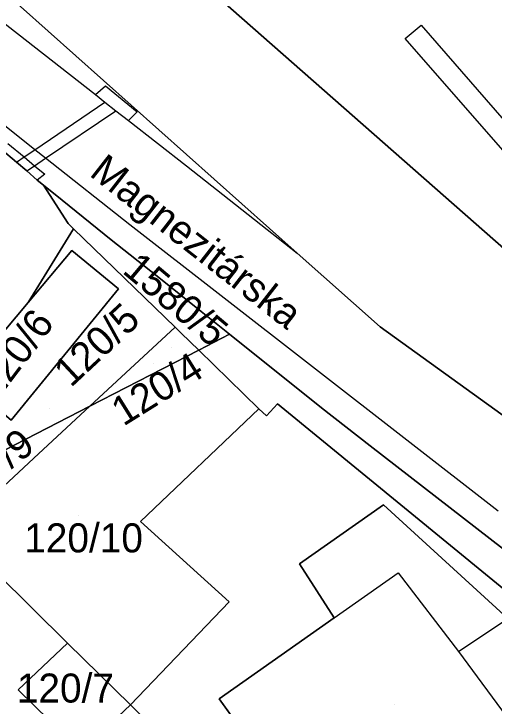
# Model space of a CAD drawing. Extents: x -263943 to -261149, y -1236934 to -1230686.
# Drawn here: x -262628.16 to -262595.07, y -1235949.4 to -1235901.69 of the extents above; entities that cross this region are included whole.
import ezdxf

# ---------------------------------------------------------------- set-up
doc = ezdxf.new("R2010")
doc.units = 0
for name, color, linetype in [('body_kn', 7, 'Continuous'), ('kladpar_druhypozemkov', 7, 'Continuous'), ('kladpar_hranice', 7, 'Continuous'), ('kladpar_parcelnecisla', 7, 'Continuous'), ('kladpar_plochy', 7, 'Continuous'), ('kladpar_sipky', 7, 'Continuous'), ('popisy', 7, 'Continuous'), ('zappar_hrandruhpozemk', 7, 'Continuous')]:
    doc.layers.add(name, color=color, linetype=linetype)

msp = doc.modelspace()

# ---------------------------------------------------------------- linework, layer by layer
at = {"layer": 'body_kn'}
for p, q in [((-262600.11, -1235902.46), (-262600.11, -1235902.46)), ((-262600.11, -1235902.46), (-262600.11, -1235902.46)), ((-262601.21, -1235903.39), (-262601.21, -1235903.39)), ((-262621.86, -1235906.64), (-262621.86, -1235906.64)), ((-262622.55, -1235907.25), (-262622.55, -1235907.25)), ((-262622.55, -1235907.25), (-262622.55, -1235907.25)), ((-262621.89, -1235907.77), (-262621.89, -1235907.77)), ((-262621.13, -1235908.36), (-262621.13, -1235908.36)), ((-262619.66, -1235908.43), (-262619.66, -1235908.43)), ((-262620.27, -1235909.04), (-262620.27, -1235909.04)), ((-262620.27, -1235909.04), (-262620.27, -1235909.04)), ((-262626.72, -1235911.05), (-262626.72, -1235911.05)), ((-262627.45, -1235911.55), (-262627.45, -1235911.55)), ((-262627.45, -1235911.55), (-262627.45, -1235911.55)), ((-262625.98, -1235911.64), (-262625.98, -1235911.64)), ((-262625.98, -1235911.64), (-262625.98, -1235911.64)), ((-262627.98, -1235911.91), (-262627.98, -1235911.91)), ((-262627.98, -1235911.91), (-262627.98, -1235911.91)), ((-262626.74, -1235912.15), (-262626.74, -1235912.15)), ((-262616.26, -1235912.17), (-262616.26, -1235912.17)), ((-262627.28, -1235912.51), (-262627.28, -1235912.51)), ((-262627.28, -1235912.51), (-262627.28, -1235912.51)), ((-262626.03, -1235912.74), (-262626.03, -1235912.74)), ((-262626.55, -1235913.14), (-262626.55, -1235913.14)), ((-262626.12, -1235913.5), (-262626.12, -1235913.5)), ((-262626.12, -1235913.5), (-262626.12, -1235913.5)), ((-262624.84, -1235914.53), (-262624.84, -1235914.53)), ((-262624.42, -1235916.13), (-262624.42, -1235916.13)), ((-262624.05, -1235916.49), (-262624.05, -1235916.49)), ((-262624.05, -1235916.49), (-262624.05, -1235916.49)), ((-262620.18, -1235916.23), (-262620.18, -1235916.23)), ((-262621.45, -1235917.25), (-262621.45, -1235917.25)), ((-262624.17, -1235918), (-262624.17, -1235918)), ((-262608.64, -1235918.18), (-262608.64, -1235918.18)), ((-262618.3, -1235919.77), (-262618.3, -1235919.77)), ((-262620.95, -1235920.64), (-262620.95, -1235920.64)), ((-262627.19, -1235921.58), (-262627.19, -1235921.58)), ((-262615.27, -1235922.2), (-262615.27, -1235922.2)), ((-262617.06, -1235923.28), (-262617.06, -1235923.28)), ((-262617.06, -1235923.28), (-262617.06, -1235923.28)), ((-262602.93, -1235923.26), (-262602.93, -1235923.26)), ((-262616.64, -1235923.69), (-262616.64, -1235923.69)), ((-262613.31, -1235923.77), (-262613.31, -1235923.77)), ((-262613.31, -1235923.77), (-262613.31, -1235923.77)), ((-262615.43, -1235924.86), (-262615.43, -1235924.86)), ((-262610, -1235928.56), (-262610, -1235928.56)), ((-262622.93, -1235928.73), (-262622.93, -1235928.73)), ((-262611.28, -1235928.9), (-262611.28, -1235928.9)), ((-262606.98, -1235928.84), (-262606.98, -1235928.84)), ((-262610.76, -1235929.4), (-262610.76, -1235929.4)), ((-262603.61, -1235931.45), (-262603.61, -1235931.45)), ((-262626.46, -1235932), (-262626.46, -1235932)), ((-262602.7, -1235935.53), (-262602.7, -1235935.53)), ((-262619.44, -1235936.67), (-262619.44, -1235936.67)), ((-262619.44, -1235936.67), (-262619.44, -1235936.67)), ((-262608.48, -1235939.58), (-262608.48, -1235939.58)), ((-262601.68, -1235940.2), (-262601.68, -1235940.2)), ((-262613.33, -1235942.2), (-262613.33, -1235942.2)), ((-262613.33, -1235942.2), (-262613.33, -1235942.2)), ((-262606.1, -1235943.32), (-262606.1, -1235943.32)), ((-262606.1, -1235943.32), (-262606.1, -1235943.32)), ((-262624.46, -1235945.05), (-262624.46, -1235945.05)), ((-262624.46, -1235945.05), (-262624.46, -1235945.05)), ((-262597.53, -1235945.63), (-262597.53, -1235945.63)), ((-262627.86, -1235948.27), (-262627.86, -1235948.27)), ((-262614.01, -1235948.9), (-262614.01, -1235948.9)), ((-262620.13, -1235949.3), (-262620.13, -1235949.3)), ((-262620.13, -1235949.3), (-262620.13, -1235949.3))]:
    msp.add_line(p, q, dxfattribs=at)
at = {"layer": 'kladpar_druhypozemkov'}
for p, q in [((-262620.18, -1235919.51), (-262620.18, -1235919.51)), ((-262618.54, -1235925.81), (-262618.54, -1235925.81)), ((-262625.7, -1235928.87), (-262625.7, -1235928.87)), ((-262623.72, -1235936.25), (-262623.72, -1235936.25)), ((-262624.21, -1235947.3), (-262624.21, -1235947.3)), ((-262601.92, -1235949.3), (-262601.92, -1235949.3))]:
    msp.add_line(p, q, dxfattribs=at)
at = {"layer": 'kladpar_hranice'}
for p, q in [((-262622.93, -1235928.73), (-262617.06, -1235923.28)), ((-262613.31, -1235923.77), (-262615.43, -1235924.86)), ((-262615.43, -1235924.86), (-262622.93, -1235928.73)), ((-262622.93, -1235928.73), (-262615.43, -1235924.86)), ((-262620.13, -1235949.3), (-262613.33, -1235942.2))]:
    msp.add_line(p, q, dxfattribs=at)
for points in [[(-262515.86, -1235823.92), (-262489.14, -1235866.73), (-262496.55, -1235888.16), (-262499.91, -1235892.57), (-262521.02, -1235914.55), (-262556.15, -1235951.34), (-262587.39, -1235924.04), (-262613.78, -1235900.81), (-262600.26, -1235890.16), (-262596.01, -1235886.87), (-262605.67, -1235871.49), (-262620.33, -1235848.64)], [(-262650.11, -1235881.35), (-262636.85, -1235873.86), (-262633.21, -1235879.47), (-262631.93, -1235878.88), (-262628.97, -1235883.38), (-262627.27, -1235884.15), (-262614.02, -1235885.12), (-262602.47, -1235887.11), (-262600.26, -1235890.16), (-262613.78, -1235900.81), (-262587.39, -1235924.04), (-262556.15, -1235951.34), (-262554.01, -1235954.13), (-262551.51, -1235957.37), (-262546.39, -1235964.03)], [(-262546.39, -1235964.03), (-262555.13, -1235957.73), (-262555.59, -1235957.38), (-262556.41, -1235956.81), (-262559.35, -1235954.69), (-262571.9, -1235945.64), (-262602.93, -1235923.26), (-262608.64, -1235918.18), (-262644.88, -1235885.86), (-262650.11, -1235881.35)], [(-262650.11, -1235881.35), (-262644.88, -1235885.86), (-262608.64, -1235918.18), (-262602.93, -1235923.26), (-262571.9, -1235945.64), (-262559.35, -1235954.69), (-262556.41, -1235956.81), (-262555.59, -1235957.38), (-262555.13, -1235957.73), (-262546.39, -1235964.03)], [(-262626.12, -1235913.5), (-262626.55, -1235913.14), (-262627.28, -1235912.51), (-262627.98, -1235911.91), (-262629.01, -1235911.03), (-262630.52, -1235909.75), (-262640.97, -1235900.91)], [(-262629.01, -1235911.03), (-262627.98, -1235911.91), (-262627.28, -1235912.51), (-262626.55, -1235913.14), (-262626.12, -1235913.5), (-262624.42, -1235916.13), (-262624.05, -1235916.49), (-262627.19, -1235921.58), (-262631.23, -1235926.38)], [(-262567.29, -1235959.62), (-262603.61, -1235931.45), (-262606.98, -1235928.84), (-262613.31, -1235923.77), (-262615.27, -1235922.2), (-262618.3, -1235919.77), (-262621.45, -1235917.25), (-262624.84, -1235914.53), (-262626.12, -1235913.5)], [(-262626.12, -1235913.5), (-262624.84, -1235914.53), (-262621.45, -1235917.25), (-262618.3, -1235919.77), (-262615.27, -1235922.2), (-262613.31, -1235923.77)], [(-262615.43, -1235924.86), (-262616.64, -1235923.69), (-262617.06, -1235923.28), (-262624.05, -1235916.49), (-262624.42, -1235916.13), (-262626.12, -1235913.5)], [(-262632.53, -1235937.15), (-262634.82, -1235939.09), (-262636.77, -1235937.13), (-262633.44, -1235931.72), (-262632.51, -1235932.48), (-262629.45, -1235928.76), (-262628.35, -1235929.69), (-262620.95, -1235920.64), (-262624.17, -1235918), (-262627.19, -1235921.58), (-262624.05, -1235916.49)], [(-262624.05, -1235916.49), (-262617.06, -1235923.28), (-262622.93, -1235928.73)], [(-262628.35, -1235929.69), (-262629.45, -1235928.76), (-262632.51, -1235932.48), (-262633.44, -1235931.72), (-262635.32, -1235930.18), (-262631.74, -1235925.87), (-262631.23, -1235926.38), (-262627.19, -1235921.58), (-262624.17, -1235918), (-262620.95, -1235920.64), (-262628.35, -1235929.69)], [(-262617.06, -1235923.28), (-262616.64, -1235923.69), (-262615.43, -1235924.86)], [(-262615.43, -1235924.86), (-262613.31, -1235923.77), (-262606.98, -1235928.84), (-262603.61, -1235931.45), (-262567.29, -1235959.62)], [(-262615.43, -1235924.86), (-262611.28, -1235928.9), (-262619.44, -1235936.67)], [(-262570.11, -1235961.07), (-262592.26, -1235943.1), (-262610, -1235928.56), (-262610.76, -1235929.4), (-262611.28, -1235928.9), (-262615.43, -1235924.86)], [(-262613.33, -1235942.2), (-262619.44, -1235936.67), (-262611.28, -1235928.9), (-262610.76, -1235929.4), (-262610, -1235928.56), (-262592.26, -1235943.1), (-262570.11, -1235961.07), (-262595.35, -1235974.06), (-262620.13, -1235949.3)], [(-262632.53, -1235937.15), (-262634.7, -1235934.79), (-262622.93, -1235928.73)], [(-262622.93, -1235928.73), (-262634.7, -1235934.79), (-262632.53, -1235937.15)], [(-262622.93, -1235928.73), (-262626.46, -1235932), (-262632.27, -1235937.4)], [(-262619.44, -1235936.67), (-262613.33, -1235942.2), (-262620.13, -1235949.3), (-262624.46, -1235945.05), (-262629.38, -1235940.21), (-262632.27, -1235937.4), (-262626.46, -1235932), (-262622.93, -1235928.73)], [(-262587, -1235953.21), (-262594.13, -1235943.35), (-262602.7, -1235935.53), (-262608.48, -1235939.58), (-262606.1, -1235943.32), (-262614.01, -1235948.9), (-262600.78, -1235967.33), (-262588.28, -1235958.21), (-262588.62, -1235957.78), (-262585.3, -1235955.59), (-262582.41, -1235953.73), (-262584.36, -1235951.44), (-262587, -1235953.21)], [(-262582.41, -1235953.73), (-262585.3, -1235955.59), (-262588.62, -1235957.78), (-262588.28, -1235958.21), (-262600.78, -1235967.33), (-262614.01, -1235948.9), (-262606.1, -1235943.32), (-262608.48, -1235939.58), (-262602.7, -1235935.53), (-262594.13, -1235943.35), (-262587, -1235953.21), (-262584.36, -1235951.44), (-262582.41, -1235953.73)], [(-262637.63, -1235941.97), (-262636.86, -1235941.97), (-262634.48, -1235944.6), (-262629.38, -1235940.21), (-262624.46, -1235945.05), (-262627.86, -1235948.27), (-262623.53, -1235952.52), (-262620.13, -1235949.3)], [(-262624.46, -1235945.05), (-262620.13, -1235949.3), (-262623.53, -1235952.52), (-262627.86, -1235948.27), (-262624.46, -1235945.05)], [(-262620.13, -1235949.3), (-262595.35, -1235974.06), (-262601.07, -1235977)]]:
    msp.add_lwpolyline(points, dxfattribs=at)
at = {"layer": 'kladpar_plochy'}
for p, q in [((-262610.76, -1235929.4), (-262610, -1235928.56)), ((-262610, -1235928.56), (-262592.26, -1235943.1)), ((-262619.44, -1235936.67), (-262611.28, -1235928.9)), ((-262611.28, -1235928.9), (-262610.76, -1235929.4)), ((-262602.7, -1235935.53), (-262608.48, -1235939.58)), ((-262594.13, -1235943.35), (-262602.7, -1235935.53)), ((-262613.33, -1235942.2), (-262619.44, -1235936.67)), ((-262608.48, -1235939.58), (-262606.1, -1235943.32)), ((-262620.13, -1235949.3), (-262613.33, -1235942.2)), ((-262606.1, -1235943.32), (-262614.01, -1235948.9)), ((-262614.01, -1235948.9), (-262600.78, -1235967.33)), ((-262595.35, -1235974.06), (-262620.13, -1235949.3))]:
    msp.add_line(p, q, dxfattribs=at)
for points in [[(-262515.86, -1235823.92), (-262489.14, -1235866.73), (-262496.55, -1235888.16), (-262499.91, -1235892.57), (-262521.02, -1235914.55), (-262556.15, -1235951.34), (-262587.39, -1235924.04), (-262613.78, -1235900.81), (-262600.26, -1235890.16), (-262596.01, -1235886.87), (-262605.67, -1235871.49), (-262620.33, -1235848.64)], [(-262688.21, -1235847.33), (-262680.83, -1235855.76), (-262672.35, -1235864.86), (-262668.36, -1235868.18), (-262651.65, -1235882.22), (-262650.11, -1235881.35), (-262644.88, -1235885.86), (-262608.64, -1235918.18), (-262602.93, -1235923.26), (-262571.9, -1235945.64), (-262559.35, -1235954.69), (-262556.41, -1235956.81), (-262555.59, -1235957.38), (-262555.13, -1235957.73), (-262546.39, -1235964.03), (-262545.37, -1235965.36), (-262542.76, -1235969.28)], [(-262567.29, -1235959.62), (-262603.61, -1235931.45), (-262606.98, -1235928.84), (-262613.31, -1235923.77), (-262615.27, -1235922.2), (-262618.3, -1235919.77), (-262621.45, -1235917.25), (-262624.84, -1235914.53), (-262626.12, -1235913.5), (-262626.55, -1235913.14), (-262627.28, -1235912.51), (-262627.98, -1235911.91), (-262629.01, -1235911.03), (-262630.52, -1235909.75), (-262640.97, -1235900.91), (-262644.82, -1235897.56), (-262651.84, -1235891.44), (-262656.84, -1235887.04), (-262659.49, -1235884.78), (-262666.88, -1235878.34), (-262674.28, -1235871.91), (-262679.27, -1235867.57), (-262682.8, -1235864.49)], [(-262629.01, -1235911.03), (-262627.98, -1235911.91), (-262627.28, -1235912.51), (-262626.55, -1235913.14), (-262626.12, -1235913.5), (-262624.42, -1235916.13), (-262624.05, -1235916.49), (-262627.19, -1235921.58), (-262631.23, -1235926.38)]]:
    msp.add_lwpolyline(points, dxfattribs=at)
for points in [[(-262650.11, -1235881.35), (-262636.85, -1235873.86), (-262633.21, -1235879.47), (-262631.93, -1235878.88), (-262628.97, -1235883.38), (-262627.27, -1235884.15), (-262614.02, -1235885.12), (-262602.47, -1235887.11), (-262600.26, -1235890.16), (-262613.78, -1235900.81), (-262587.39, -1235924.04), (-262556.15, -1235951.34), (-262554.01, -1235954.13), (-262551.51, -1235957.37), (-262546.39, -1235964.03), (-262555.13, -1235957.73), (-262555.59, -1235957.38), (-262556.41, -1235956.81), (-262559.35, -1235954.69), (-262571.9, -1235945.64), (-262602.93, -1235923.26), (-262608.64, -1235918.18), (-262644.88, -1235885.86)], [(-262626.12, -1235913.5), (-262624.84, -1235914.53), (-262621.45, -1235917.25), (-262618.3, -1235919.77), (-262615.27, -1235922.2), (-262613.31, -1235923.77), (-262615.43, -1235924.86), (-262616.64, -1235923.69), (-262617.06, -1235923.28), (-262624.05, -1235916.49), (-262624.42, -1235916.13)], [(-262624.05, -1235916.49), (-262617.06, -1235923.28), (-262622.93, -1235928.73), (-262634.7, -1235934.79), (-262632.53, -1235937.15), (-262634.82, -1235939.09), (-262636.77, -1235937.13), (-262633.44, -1235931.72), (-262632.51, -1235932.48), (-262629.45, -1235928.76), (-262628.35, -1235929.69), (-262620.95, -1235920.64), (-262624.17, -1235918), (-262627.19, -1235921.58)], [(-262628.35, -1235929.69), (-262629.45, -1235928.76), (-262632.51, -1235932.48), (-262633.44, -1235931.72), (-262635.32, -1235930.18), (-262631.74, -1235925.87), (-262631.23, -1235926.38), (-262627.19, -1235921.58), (-262624.17, -1235918), (-262620.95, -1235920.64)], [(-262617.06, -1235923.28), (-262616.64, -1235923.69), (-262615.43, -1235924.86), (-262622.93, -1235928.73)], [(-262570.11, -1235961.07), (-262592.26, -1235943.1), (-262610, -1235928.56), (-262610.76, -1235929.4), (-262611.28, -1235928.9), (-262615.43, -1235924.86), (-262613.31, -1235923.77), (-262606.98, -1235928.84), (-262603.61, -1235931.45), (-262567.29, -1235959.62)], [(-262619.44, -1235936.67), (-262613.33, -1235942.2), (-262620.13, -1235949.3), (-262624.46, -1235945.05), (-262629.38, -1235940.21), (-262632.27, -1235937.4), (-262626.46, -1235932), (-262622.93, -1235928.73), (-262615.43, -1235924.86), (-262611.28, -1235928.9)], [(-262632.27, -1235937.4), (-262632.53, -1235937.15), (-262634.7, -1235934.79), (-262622.93, -1235928.73), (-262626.46, -1235932)], [(-262582.41, -1235953.73), (-262585.3, -1235955.59), (-262588.62, -1235957.78), (-262588.28, -1235958.21), (-262600.78, -1235967.33), (-262614.01, -1235948.9), (-262606.1, -1235943.32), (-262608.48, -1235939.58), (-262602.7, -1235935.53), (-262594.13, -1235943.35), (-262587, -1235953.21), (-262584.36, -1235951.44)], [(-262620.13, -1235949.3), (-262595.35, -1235974.06), (-262601.07, -1235977), (-262632.86, -1235946.54), (-262637.63, -1235941.97), (-262636.86, -1235941.97), (-262634.48, -1235944.6), (-262629.38, -1235940.21), (-262624.46, -1235945.05), (-262627.86, -1235948.27), (-262623.53, -1235952.52)], [(-262624.46, -1235945.05), (-262620.13, -1235949.3), (-262623.53, -1235952.52), (-262627.86, -1235948.27)]]:
    msp.add_lwpolyline(points, close=True, dxfattribs=at)
at = {"layer": 'kladpar_sipky'}
msp.add_line((-262617.3, -1235924.71), (-262617.3, -1235924.71), dxfattribs=at)
at = {"layer": 'zappar_hrandruhpozemk'}
for p, q in [((-262600.11, -1235902.46), (-262576.18, -1235930)), ((-262626.72, -1235911.05), (-262636.64, -1235903.21)), ((-262622.55, -1235907.25), (-262621.86, -1235906.64)), ((-262621.86, -1235906.64), (-262619.66, -1235908.43)), ((-262626.72, -1235911.05), (-262621.89, -1235907.77)), ((-262625.98, -1235911.64), (-262621.13, -1235908.36)), ((-262619.66, -1235908.43), (-262620.27, -1235909.04)), ((-262620.27, -1235909.04), (-262616.26, -1235912.17)), ((-262628.58, -1235910.61), (-262627.45, -1235911.55)), ((-262627.45, -1235911.55), (-262626.72, -1235911.05)), ((-262625.98, -1235911.64), (-262626.72, -1235911.05)), ((-262627.98, -1235911.91), (-262627.45, -1235911.55)), ((-262616.26, -1235912.17), (-262608.64, -1235918.18)), ((-262606.1, -1235943.32), (-262601.68, -1235940.2)), ((-262601.68, -1235940.2), (-262597.53, -1235945.63)), ((-262597.53, -1235945.63), (-262594.13, -1235943.35)), ((-262597.53, -1235945.63), (-262588.62, -1235957.78))]:
    msp.add_line(p, q, dxfattribs=at)
for points in [[(-262652.67, -1235882.89), (-262633.32, -1235898.81), (-262622.55, -1235907.25)], [(-262576.18, -1235930), (-262577.12, -1235930.93), (-262601.21, -1235903.39), (-262600.11, -1235902.46)], [(-262622.55, -1235907.25), (-262621.89, -1235907.77), (-262621.13, -1235908.36), (-262620.27, -1235909.04)], [(-262627.45, -1235911.55), (-262626.74, -1235912.15), (-262626.03, -1235912.74), (-262626.55, -1235913.14)], [(-262627.28, -1235912.51), (-262626.74, -1235912.15), (-262625.98, -1235911.64)], [(-262594.8, -1235935.97), (-262620.18, -1235916.23), (-262625.98, -1235911.64)]]:
    msp.add_lwpolyline(points, dxfattribs=at)

# ---------------------------------------------------------------- texts
at = {"layer": 'kladpar_parcelnecisla'}
for s, rotation, p in [('1580/5', 320, (-262620.767, -1235919.49)), ('120/5', 43, (-262624.239, -1235927.485)), ('120/6', 53, (-262629.337, -1235928.375)), ('120/4', 32, (-262620.618, -1235930.144)), ('120/9', 38, (-262631.858, -1235935.815))]:
    msp.add_text(s, height=2, rotation=rotation, dxfattribs=at).set_placement(p)
for s, p in [('120/10', (-262627.451, -1235938.8)), ('120/7', (-262627.96, -1235949.15))]:
    msp.add_text(s, height=2, dxfattribs=at).set_placement(p)
at = {"layer": 'popisy'}
msp.add_text('Magnezitárska', height=2, rotation=322, dxfattribs=at).set_placement((-262623.035, -1235912.794))

doc.saveas('drawing.dxf')
